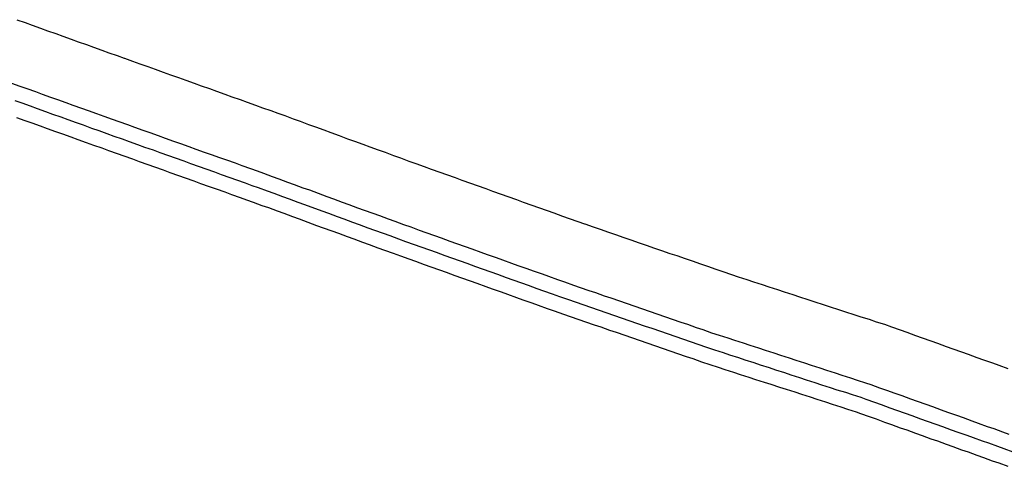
# Model space of a CAD drawing. Extents: x -7164 to 2214450, y -19642 to 253469.
# Drawn here: x -440.4 to -119.6, y -1254.3 to -1108.8 of the extents above; entities that cross this region are included whole.
import ezdxf

# ---------------------------------------------------------------- set-up
doc = ezdxf.new("R2010")
doc.units = 0
for name, color, linetype in [('SURVEY - PROFILE - Ground Line with Text', 7, 'Continuous'), ('SURVEY - PROFILE - Utilities - Cable with Text', 7, 'Continuous'), ('SURVEY - PROFILE - Utilities - Electric with Text', 7, 'Continuous')]:
    doc.layers.add(name, color=color, linetype=linetype)

msp = doc.modelspace()

# ---------------------------------------------------------------- linework, layer by layer
at = {"layer": 'SURVEY - PROFILE - Ground Line with Text'}
for points in [[(-441.33, -1108.8), (-438.68, -1109.74), (-436.34, -1110.59), (-433.69, -1111.53), (-431.34, -1112.38), (-428.69, -1113.33), (-426.34, -1114.18), (-423.69, -1115.12), (-421.35, -1115.97), (-418.7, -1116.91), (-416.35, -1117.77), (-413.7, -1118.71), (-411.35, -1119.56), (-408.7, -1120.5), (-406.36, -1121.35), (-406.34, -1121.36), (-406.33, -1121.37), (-403.67, -1122.28), (-401.33, -1123.16), (-398.66, -1124.08), (-396.33, -1124.95), (-393.66, -1125.87), (-391.34, -1126.74), (-388.65, -1127.66), (-386.34, -1128.53), (-383.64, -1129.46), (-381.34, -1130.31), (-378.63, -1131.25), (-376.34, -1132.1), (-373.63, -1133.04), (-371.35, -1133.89), (-368.62, -1134.83), (-366.35, -1135.68), (-363.61, -1136.62), (-361.35, -1137.46), (-358.6, -1138.41), (-356.36, -1139.25), (-356.34, -1139.25), (-356.33, -1139.26), (-354.08, -1140.04), (-351.33, -1141.08), (-349.09, -1141.86), (-346.33, -1142.9), (-344.09, -1143.68), (-341.34, -1144.71), (-339.09, -1145.5), (-336.34, -1146.53), (-333.59, -1147.57), (-331.34, -1148.35), (-328.59, -1149.38), (-326.35, -1150.17), (-323.59, -1151.2), (-321.35, -1151.99), (-318.6, -1153.02)], [(-441.33, -1108.8), (-438.68, -1109.74), (-436.34, -1110.59), (-433.69, -1111.53), (-431.34, -1112.38), (-428.69, -1113.33), (-426.34, -1114.18), (-423.69, -1115.12), (-421.35, -1115.97), (-418.7, -1116.91), (-416.35, -1117.77), (-413.7, -1118.71), (-411.35, -1119.56), (-408.7, -1120.5), (-406.36, -1121.35), (-406.34, -1121.36), (-406.33, -1121.37), (-403.67, -1122.28), (-401.33, -1123.16), (-398.66, -1124.08), (-396.33, -1124.95), (-393.66, -1125.87), (-391.34, -1126.74), (-388.65, -1127.66), (-386.34, -1128.53), (-383.64, -1129.46), (-381.34, -1130.31), (-378.63, -1131.25), (-376.34, -1132.1), (-373.63, -1133.04), (-371.35, -1133.89), (-368.62, -1134.83), (-366.35, -1135.68), (-363.61, -1136.62), (-361.35, -1137.46), (-358.6, -1138.41), (-356.36, -1139.25), (-356.34, -1139.25), (-356.33, -1139.26), (-354.08, -1140.04), (-351.33, -1141.08), (-349.09, -1141.86), (-346.33, -1142.9), (-344.09, -1143.68), (-341.34, -1144.71), (-339.09, -1145.5), (-336.34, -1146.53), (-333.59, -1147.57), (-331.34, -1148.35), (-328.59, -1149.38), (-326.35, -1150.17), (-323.59, -1151.2), (-321.35, -1151.99), (-318.6, -1153.02)], [(-318.6, -1153.02), (-316.35, -1153.8), (-313.6, -1154.84), (-311.36, -1155.62), (-308.61, -1156.65), (-306.36, -1157.44), (-306.34, -1157.45), (-306.33, -1157.45), (-303.58, -1158.44), (-301.33, -1159.24), (-298.58, -1160.23), (-296.33, -1161.03), (-293.58, -1162.02), (-291.34, -1162.82), (-288.58, -1163.81), (-286.34, -1164.61), (-283.58, -1165.61), (-281.34, -1166.4), (-278.58, -1167.4), (-276.35, -1168.19), (-273.58, -1169.19), (-271.35, -1169.98), (-268.58, -1170.98), (-266.35, -1171.76), (-263.58, -1172.77), (-261.36, -1173.55), (-258.58, -1174.56), (-256.36, -1175.34), (-256.34, -1175.35), (-256.33, -1175.35), (-253.55, -1176.32), (-251.33, -1177.07), (-248.55, -1178.04), (-246.34, -1178.79), (-243.55, -1179.76), (-241.34, -1180.51), (-238.55, -1181.48), (-236.34, -1182.23), (-233.55, -1183.2), (-231.35, -1183.95), (-228.55, -1184.92), (-226.35, -1185.67), (-223.55, -1186.64), (-221.35, -1187.39), (-218.55, -1188.36), (-216.35, -1189.11), (-213.55, -1190.09), (-211.36, -1190.83), (-208.55, -1191.81), (-206.36, -1192.55), (-206.35, -1192.56), (-206.33, -1192.56), (-203.53, -1193.43), (-201.34, -1194.18), (-198.54, -1195.05), (-196.34, -1195.81), (-193.55, -1196.67), (-191.34, -1197.43), (-188.56, -1198.29), (-186.35, -1199.06), (-183.57, -1199.92), (-181.35, -1200.68), (-178.58, -1201.54), (-176.35, -1202.31), (-173.59, -1203.16), (-171.35, -1203.94), (-168.6, -1204.79), (-166.36, -1205.56), (-163.61, -1206.41), (-161.36, -1207.19), (-158.62, -1208.04), (-156.36, -1208.82), (-156.34, -1208.83), (-156.33, -1208.83), (-153.58, -1209.84), (-151.33, -1210.62), (-148.57, -1211.64), (-146.34, -1212.41), (-143.55, -1213.43), (-141.34, -1214.2), (-138.54, -1215.23), (-136.34, -1215.99), (-133.53, -1217.02), (-131.35, -1217.78), (-128.51, -1218.82), (-126.35, -1219.57), (-123.5, -1220.62), (-121.35, -1221.36), (-118.49, -1222.42)], [(-318.6, -1153.02), (-316.35, -1153.8), (-313.6, -1154.84), (-311.36, -1155.62), (-308.61, -1156.65), (-306.36, -1157.44), (-306.34, -1157.45), (-306.33, -1157.45), (-303.58, -1158.44), (-301.33, -1159.24), (-298.58, -1160.23), (-296.33, -1161.03), (-293.58, -1162.02), (-291.34, -1162.82), (-288.58, -1163.81), (-286.34, -1164.61), (-283.58, -1165.61), (-281.34, -1166.4), (-278.58, -1167.4), (-276.35, -1168.19), (-273.58, -1169.19), (-271.35, -1169.98), (-268.58, -1170.98), (-266.35, -1171.76), (-263.58, -1172.77), (-261.36, -1173.55), (-258.58, -1174.56), (-256.36, -1175.34), (-256.34, -1175.35), (-256.33, -1175.35), (-253.55, -1176.32), (-251.33, -1177.07), (-248.55, -1178.04), (-246.34, -1178.79), (-243.55, -1179.76), (-241.34, -1180.51), (-238.55, -1181.48), (-236.34, -1182.23), (-233.55, -1183.2), (-231.35, -1183.95), (-228.55, -1184.92), (-226.35, -1185.67), (-223.55, -1186.64), (-221.35, -1187.39), (-218.55, -1188.36), (-216.35, -1189.11), (-213.55, -1190.09), (-211.36, -1190.83), (-208.55, -1191.81), (-206.36, -1192.55), (-206.35, -1192.56), (-206.33, -1192.56), (-203.53, -1193.43), (-201.34, -1194.18), (-198.54, -1195.05), (-196.34, -1195.81), (-193.55, -1196.67), (-191.34, -1197.43), (-188.56, -1198.29), (-186.35, -1199.06), (-183.57, -1199.92), (-181.35, -1200.68), (-178.58, -1201.54), (-176.35, -1202.31), (-173.59, -1203.16), (-171.35, -1203.94), (-168.6, -1204.79), (-166.36, -1205.56), (-163.61, -1206.41), (-161.36, -1207.19), (-158.62, -1208.04), (-156.36, -1208.82), (-156.34, -1208.83), (-156.33, -1208.83), (-153.58, -1209.84), (-151.33, -1210.62), (-148.57, -1211.64), (-146.34, -1212.41), (-143.55, -1213.43), (-141.34, -1214.2), (-138.54, -1215.23), (-136.34, -1215.99), (-133.53, -1217.02), (-131.35, -1217.78), (-128.51, -1218.82), (-126.35, -1219.57), (-123.5, -1220.62), (-121.35, -1221.36), (-118.49, -1222.42)]]:
    msp.add_lwpolyline(points, dxfattribs=at)
at = {"layer": 'SURVEY - PROFILE - Utilities - Cable with Text'}
msp.add_lwpolyline([(-441.47, -1140.64), (-438.72, -1141.61), (-436.48, -1142.43), (-433.73, -1143.41), (-431.48, -1144.22), (-428.73, -1145.2), (-426.48, -1146.02), (-423.73, -1146.99), (-421.49, -1147.81), (-418.74, -1148.79), (-416.34, -1149.66), (-413.71, -1150.57), (-411.46, -1151.41), (-408.7, -1152.36), (-406.46, -1153.19), (-403.69, -1154.15), (-401.46, -1154.98), (-398.68, -1155.94), (-396.46, -1156.77), (-393.68, -1157.73), (-391.47, -1158.55), (-388.67, -1159.52), (-386.47, -1160.34), (-383.66, -1161.31), (-381.47, -1162.13), (-378.65, -1163.1), (-376.47, -1163.91), (-373.64, -1164.89), (-371.47, -1165.7), (-368.64, -1166.68), (-366.49, -1167.47), (-364.38, -1168.21), (-361.54, -1169.28), (-359.38, -1170.03), (-356.55, -1171.1), (-354.39, -1171.85), (-351.55, -1172.92), (-349.39, -1173.67), (-343.72, -1175.8), (-341.55, -1176.56), (-338.72, -1177.62), (-336.56, -1178.38), (-333.73, -1179.44), (-331.56, -1180.2), (-328.73, -1181.26), (-326.56, -1182.02), (-323.74, -1183.08), (-321.57, -1183.84), (-318.74, -1184.9), (-316.36, -1185.73), (-313.6, -1186.73), (-311.42, -1187.5), (-308.6, -1188.52), (-306.43, -1189.29), (-303.6, -1190.31), (-301.43, -1191.08), (-298.6, -1192.1), (-296.43, -1192.87), (-293.6, -1193.89), (-291.44, -1194.66), (-288.6, -1195.68), (-286.44, -1196.45), (-283.6, -1197.47), (-281.44, -1198.24), (-278.6, -1199.26), (-276.45, -1200.03), (-273.6, -1201.05), (-271.45, -1201.82), (-268.6, -1202.84), (-266.25, -1203.68), (-263.23, -1204.73), (-261.07, -1205.46), (-258.23, -1206.45), (-256.08, -1207.18), (-253.23, -1208.17), (-251.08, -1208.9), (-248.23, -1209.89), (-246.08, -1210.62), (-243.23, -1211.61), (-241.09, -1212.34), (-238.23, -1213.33), (-236.09, -1214.06), (-233.23, -1215.05), (-231.09, -1215.78), (-228.23, -1216.77), (-226.1, -1217.5), (-223.24, -1218.49), (-221.1, -1219.22), (-218.23, -1220.21), (-215.59, -1221.11), (-212.79, -1221.98), (-210.65, -1222.72), (-207.8, -1223.6), (-205.66, -1224.34), (-202.81, -1225.22), (-200.66, -1225.96), (-197.82, -1226.84), (-195.66, -1227.58), (-192.84, -1228.46), (-190.67, -1229.21), (-187.85, -1230.08), (-185.67, -1230.83), (-182.86, -1231.7), (-180.68, -1232.45), (-177.87, -1233.32), (-175.68, -1234.08), (-172.89, -1234.94), (-170.69, -1235.7), (-167.9, -1236.57), (-166.41, -1237.08), (-163.6, -1238.12), (-161.4, -1238.88), (-158.59, -1239.91), (-156.4, -1240.67), (-153.58, -1241.71), (-151.41, -1242.45), (-148.57, -1243.5), (-146.41, -1244.25), (-143.56, -1245.3), (-141.42, -1246.04), (-138.55, -1247.1), (-136.42, -1247.83), (-133.53, -1248.89), (-131.43, -1249.62), (-128.52, -1250.69), (-126.43, -1251.41), (-123.51, -1252.49), (-121.44, -1253.21), (-118.5, -1254.29)], dxfattribs=at)
msp.add_lwpolyline([(-441.47, -1140.64), (-438.72, -1141.61), (-436.48, -1142.43), (-433.73, -1143.41), (-431.48, -1144.22), (-428.73, -1145.2), (-426.48, -1146.02), (-423.73, -1146.99), (-421.49, -1147.81), (-418.74, -1148.79), (-416.34, -1149.66), (-413.71, -1150.57), (-411.46, -1151.41), (-408.7, -1152.36), (-406.46, -1153.19), (-403.69, -1154.15), (-401.46, -1154.98), (-398.68, -1155.94), (-396.46, -1156.77), (-393.68, -1157.73), (-391.47, -1158.55), (-388.67, -1159.52), (-386.47, -1160.34), (-383.66, -1161.31), (-381.47, -1162.13), (-378.65, -1163.1), (-376.47, -1163.91), (-373.64, -1164.89), (-371.47, -1165.7), (-368.64, -1166.68), (-366.49, -1167.47), (-364.38, -1168.21), (-361.54, -1169.28), (-359.38, -1170.03), (-356.55, -1171.1), (-354.39, -1171.85), (-351.55, -1172.92), (-349.39, -1173.67), (-343.72, -1175.8), (-341.55, -1176.56), (-338.72, -1177.62), (-336.56, -1178.38), (-333.73, -1179.44), (-331.56, -1180.2), (-328.73, -1181.26), (-326.56, -1182.02), (-323.74, -1183.08), (-321.57, -1183.84), (-318.74, -1184.9), (-316.36, -1185.73), (-313.6, -1186.73), (-311.42, -1187.5), (-308.6, -1188.52), (-306.43, -1189.29), (-303.6, -1190.31), (-301.43, -1191.08), (-298.6, -1192.1), (-296.43, -1192.87), (-293.6, -1193.89), (-291.44, -1194.66), (-288.6, -1195.68), (-286.44, -1196.45), (-283.6, -1197.47), (-281.44, -1198.24), (-278.6, -1199.26), (-276.45, -1200.03), (-273.6, -1201.05), (-271.45, -1201.82), (-268.6, -1202.84), (-266.25, -1203.68), (-263.23, -1204.73), (-261.07, -1205.46), (-258.23, -1206.45), (-256.08, -1207.18), (-253.23, -1208.17), (-251.08, -1208.9), (-248.23, -1209.89), (-246.08, -1210.62), (-243.23, -1211.61), (-241.09, -1212.34), (-238.23, -1213.33), (-236.09, -1214.06), (-233.23, -1215.05), (-231.09, -1215.78), (-228.23, -1216.77), (-226.1, -1217.5), (-223.24, -1218.49), (-221.1, -1219.22), (-218.23, -1220.21), (-215.59, -1221.11), (-212.79, -1221.98), (-210.65, -1222.72), (-207.8, -1223.6), (-205.66, -1224.34), (-202.81, -1225.22), (-200.66, -1225.96), (-197.82, -1226.84), (-195.66, -1227.58), (-192.84, -1228.46), (-190.67, -1229.21), (-187.85, -1230.08), (-185.67, -1230.83), (-182.86, -1231.7), (-180.68, -1232.45), (-177.87, -1233.32), (-175.68, -1234.08), (-172.89, -1234.94), (-170.69, -1235.7), (-167.9, -1236.57), (-166.41, -1237.08), (-163.6, -1238.12), (-161.4, -1238.88), (-158.59, -1239.91), (-156.4, -1240.67), (-153.58, -1241.71), (-151.41, -1242.45), (-148.57, -1243.5), (-146.41, -1244.25), (-143.56, -1245.3), (-141.42, -1246.04), (-138.55, -1247.1), (-136.42, -1247.83), (-133.53, -1248.89), (-131.43, -1249.62), (-128.52, -1250.69), (-126.43, -1251.41), (-123.51, -1252.49), (-121.44, -1253.21), (-118.5, -1254.29)], dxfattribs=at)
at = {"layer": 'SURVEY - PROFILE - Utilities - Electric with Text'}
for points in [[(-443.09, -1129.43), (-440.34, -1130.41), (-438.09, -1131.23), (-435.34, -1132.2), (-433.1, -1133.02), (-430.35, -1134), (-428.1, -1134.81), (-425.35, -1135.79), (-423.1, -1136.61), (-420.35, -1137.58), (-418.11, -1138.4), (-415.36, -1139.37), (-413, -1140.23), (-410.33, -1141.16), (-408.08, -1141.99), (-405.32, -1142.95), (-403.08, -1143.78), (-400.31, -1144.74), (-398.08, -1145.57), (-395.3, -1146.53), (-393.09, -1147.36), (-390.3, -1148.32), (-388.09, -1149.14), (-385.29, -1150.11), (-383.09, -1150.93), (-380.28, -1151.9), (-378.09, -1152.71), (-375.28, -1153.69), (-373.1, -1154.5), (-370.27, -1155.47), (-368.1, -1156.28), (-365.26, -1157.26), (-363.1, -1158.07), (-360.97, -1158.81), (-358.13, -1159.88), (-355.98, -1160.63), (-353.14, -1161.7), (-350.98, -1162.45), (-348.14, -1163.52), (-345.98, -1164.27), (-340.31, -1166.4), (-338.15, -1167.16), (-335.32, -1168.22), (-333.15, -1168.98), (-330.32, -1170.04), (-328.15, -1170.8), (-325.33, -1171.86), (-323.16, -1172.62), (-320.33, -1173.68), (-318.16, -1174.44), (-315.34, -1175.5), (-313.01, -1176.31), (-310.23, -1177.31), (-308.06, -1178.08), (-305.23, -1179.1), (-303.06, -1179.87), (-300.23, -1180.9), (-298.06, -1181.66), (-295.23, -1182.69), (-293.07, -1183.45), (-290.23, -1184.48), (-288.07, -1185.24), (-285.23, -1186.27), (-283.07, -1187.03), (-280.23, -1188.06), (-278.08, -1188.82), (-275.23, -1189.85), (-273.08, -1190.61), (-270.23, -1191.64), (-268.08, -1192.4), (-265.23, -1193.43), (-262.94, -1194.24), (-259.97, -1195.27), (-257.82, -1196), (-254.98, -1196.99), (-252.83, -1197.72), (-249.98, -1198.71), (-247.83, -1199.44), (-244.98, -1200.43), (-242.83, -1201.16), (-239.98, -1202.15), (-237.84, -1202.88), (-234.98, -1203.87), (-232.84, -1204.6), (-229.98, -1205.59), (-227.84, -1206.32), (-224.98, -1207.31), (-222.85, -1208.04), (-219.98, -1209.04), (-217.85, -1209.76), (-214.98, -1210.76), (-212.5, -1211.6), (-209.68, -1212.47), (-207.54, -1213.21), (-204.69, -1214.09), (-202.55, -1214.83), (-199.7, -1215.71), (-197.55, -1216.45), (-194.72, -1217.33), (-192.55, -1218.08), (-189.73, -1218.95), (-187.56, -1219.7), (-184.74, -1220.57), (-182.56, -1221.32), (-179.75, -1222.19), (-177.57, -1222.95), (-174.76, -1223.82), (-172.57, -1224.57), (-169.77, -1225.44), (-167.57, -1226.2), (-164.79, -1227.06), (-163.05, -1227.66), (-160.24, -1228.7), (-158.04, -1229.46), (-155.23, -1230.49), (-153.04, -1231.25), (-150.22, -1232.29), (-148.05, -1233.04), (-145.21, -1234.08), (-143.05, -1234.83), (-140.2, -1235.88), (-138.06, -1236.62), (-135.18, -1237.68), (-133.06, -1238.41), (-130.17, -1239.48), (-128.07, -1240.2), (-125.16, -1241.28), (-123.07, -1242), (-120.15, -1243.08), (-118.08, -1243.79)], [(-443.09, -1129.43), (-440.34, -1130.41), (-438.09, -1131.23), (-435.34, -1132.2), (-433.1, -1133.02), (-430.35, -1134), (-428.1, -1134.81), (-425.35, -1135.79), (-423.1, -1136.61), (-420.35, -1137.58), (-418.11, -1138.4), (-415.36, -1139.37), (-413, -1140.23), (-410.33, -1141.16), (-408.08, -1141.99), (-405.32, -1142.95), (-403.08, -1143.78), (-400.31, -1144.74), (-398.08, -1145.57), (-395.3, -1146.53), (-393.09, -1147.36), (-390.3, -1148.32), (-388.09, -1149.14), (-385.29, -1150.11), (-383.09, -1150.93), (-380.28, -1151.9), (-378.09, -1152.71), (-375.28, -1153.69), (-373.1, -1154.5), (-370.27, -1155.47), (-368.1, -1156.28), (-365.26, -1157.26), (-363.1, -1158.07), (-360.97, -1158.81), (-358.13, -1159.88), (-355.98, -1160.63), (-353.14, -1161.7), (-350.98, -1162.45), (-348.14, -1163.52), (-345.98, -1164.27), (-340.31, -1166.4), (-338.15, -1167.16), (-335.32, -1168.22), (-333.15, -1168.98), (-330.32, -1170.04), (-328.15, -1170.8), (-325.33, -1171.86), (-323.16, -1172.62), (-320.33, -1173.68), (-318.16, -1174.44), (-315.34, -1175.5), (-313.01, -1176.31), (-310.23, -1177.31), (-308.06, -1178.08), (-305.23, -1179.1), (-303.06, -1179.87), (-300.23, -1180.9), (-298.06, -1181.66), (-295.23, -1182.69), (-293.07, -1183.45), (-290.23, -1184.48), (-288.07, -1185.24), (-285.23, -1186.27), (-283.07, -1187.03), (-280.23, -1188.06), (-278.08, -1188.82), (-275.23, -1189.85), (-273.08, -1190.61), (-270.23, -1191.64), (-268.08, -1192.4), (-265.23, -1193.43), (-262.94, -1194.24), (-259.97, -1195.27), (-257.82, -1196), (-254.98, -1196.99), (-252.83, -1197.72), (-249.98, -1198.71), (-247.83, -1199.44), (-244.98, -1200.43), (-242.83, -1201.16), (-239.98, -1202.15), (-237.84, -1202.88), (-234.98, -1203.87), (-232.84, -1204.6), (-229.98, -1205.59), (-227.84, -1206.32), (-224.98, -1207.31), (-222.85, -1208.04), (-219.98, -1209.04), (-217.85, -1209.76), (-214.98, -1210.76), (-212.5, -1211.6), (-209.68, -1212.47), (-207.54, -1213.21), (-204.69, -1214.09), (-202.55, -1214.83), (-199.7, -1215.71), (-197.55, -1216.45), (-194.72, -1217.33), (-192.55, -1218.08), (-189.73, -1218.95), (-187.56, -1219.7), (-184.74, -1220.57), (-182.56, -1221.32), (-179.75, -1222.19), (-177.57, -1222.95), (-174.76, -1223.82), (-172.57, -1224.57), (-169.77, -1225.44), (-167.57, -1226.2), (-164.79, -1227.06), (-163.05, -1227.66), (-160.24, -1228.7), (-158.04, -1229.46), (-155.23, -1230.49), (-153.04, -1231.25), (-150.22, -1232.29), (-148.05, -1233.04), (-145.21, -1234.08), (-143.05, -1234.83), (-140.2, -1235.88), (-138.06, -1236.62), (-135.18, -1237.68), (-133.06, -1238.41), (-130.17, -1239.48), (-128.07, -1240.2), (-125.16, -1241.28), (-123.07, -1242), (-120.15, -1243.08), (-118.08, -1243.79)], [(-442.03, -1135.12), (-439.78, -1135.93), (-437.03, -1136.91), (-434.79, -1137.72), (-432.04, -1138.7), (-429.79, -1139.52), (-427.04, -1140.49), (-424.79, -1141.31), (-422.04, -1142.29), (-419.8, -1143.1), (-417.05, -1144.08), (-414.67, -1144.94), (-412.02, -1145.86), (-409.77, -1146.7), (-407.01, -1147.65), (-404.77, -1148.49), (-402, -1149.44), (-399.77, -1150.27), (-396.99, -1151.24), (-394.78, -1152.06), (-391.99, -1153.03), (-389.78, -1153.85), (-386.98, -1154.82), (-384.78, -1155.63), (-381.97, -1156.6), (-379.78, -1157.42), (-376.96, -1158.39), (-374.78, -1159.2), (-371.96, -1160.18), (-369.79, -1160.99), (-366.95, -1161.97), (-364.79, -1162.77), (-362.68, -1163.51), (-359.84, -1164.58), (-357.68, -1165.33), (-354.84, -1166.4), (-352.68, -1167.15), (-349.84, -1168.22), (-347.68, -1168.97), (-342.01, -1171.1), (-339.85, -1171.86), (-337.02, -1172.92), (-334.85, -1173.68), (-332.02, -1174.74), (-329.86, -1175.5), (-327.03, -1176.56), (-324.86, -1177.32), (-322.03, -1178.38), (-319.86, -1179.14), (-317.04, -1180.2), (-314.68, -1181.02), (-311.91, -1182.02), (-309.74, -1182.79), (-306.91, -1183.81), (-304.74, -1184.58), (-301.91, -1185.6), (-299.75, -1186.37), (-296.91, -1187.39), (-294.75, -1188.16), (-291.91, -1189.18), (-289.75, -1189.95), (-286.92, -1190.97), (-284.76, -1191.74), (-281.92, -1192.76), (-279.76, -1193.53), (-276.92, -1194.55), (-274.76, -1195.32), (-271.92, -1196.35), (-269.77, -1197.11), (-266.92, -1198.14), (-264.59, -1198.96), (-261.6, -1200), (-259.45, -1200.73), (-256.6, -1201.72), (-254.45, -1202.45), (-251.6, -1203.44), (-249.46, -1204.17), (-246.6, -1205.16), (-244.46, -1205.89), (-241.6, -1206.88), (-239.46, -1207.61), (-236.61, -1208.6), (-234.46, -1209.33), (-231.61, -1210.32), (-229.47, -1211.05), (-226.61, -1212.04), (-224.47, -1212.77), (-221.61, -1213.76), (-219.47, -1214.49), (-216.61, -1215.49), (-214.04, -1216.36), (-211.23, -1217.23), (-209.1, -1217.96), (-206.25, -1218.85), (-204.1, -1219.59), (-201.26, -1220.46), (-199.11, -1221.21), (-196.27, -1222.08), (-194.11, -1222.83), (-191.28, -1223.7), (-189.11, -1224.45), (-186.29, -1225.33), (-184.12, -1226.08), (-181.31, -1226.95), (-179.12, -1227.7), (-176.32, -1228.57), (-174.13, -1229.33), (-171.33, -1230.19), (-169.13, -1230.95), (-166.34, -1231.81), (-164.73, -1232.37), (-161.92, -1233.41), (-159.72, -1234.17), (-156.91, -1235.2), (-154.72, -1235.96), (-151.9, -1237), (-149.73, -1237.75), (-146.89, -1238.79), (-144.73, -1239.54), (-141.88, -1240.59), (-139.74, -1241.33), (-136.87, -1242.39), (-134.74, -1243.12), (-131.85, -1244.19), (-129.75, -1244.91), (-126.84, -1245.98), (-124.75, -1246.7), (-121.83, -1247.78), (-119.76, -1248.5), (-116.82, -1249.58)], [(-442.03, -1135.12), (-439.78, -1135.93), (-437.03, -1136.91), (-434.79, -1137.72), (-432.04, -1138.7), (-429.79, -1139.52), (-427.04, -1140.49), (-424.79, -1141.31), (-422.04, -1142.29), (-419.8, -1143.1), (-417.05, -1144.08), (-414.67, -1144.94), (-412.02, -1145.86), (-409.77, -1146.7), (-407.01, -1147.65), (-404.77, -1148.49), (-402, -1149.44), (-399.77, -1150.27), (-396.99, -1151.24), (-394.78, -1152.06), (-391.99, -1153.03), (-389.78, -1153.85), (-386.98, -1154.82), (-384.78, -1155.63), (-381.97, -1156.6), (-379.78, -1157.42), (-376.96, -1158.39), (-374.78, -1159.2), (-371.96, -1160.18), (-369.79, -1160.99), (-366.95, -1161.97), (-364.79, -1162.77), (-362.68, -1163.51), (-359.84, -1164.58), (-357.68, -1165.33), (-354.84, -1166.4), (-352.68, -1167.15), (-349.84, -1168.22), (-347.68, -1168.97), (-342.01, -1171.1), (-339.85, -1171.86), (-337.02, -1172.92), (-334.85, -1173.68), (-332.02, -1174.74), (-329.86, -1175.5), (-327.03, -1176.56), (-324.86, -1177.32), (-322.03, -1178.38), (-319.86, -1179.14), (-317.04, -1180.2), (-314.68, -1181.02), (-311.91, -1182.02), (-309.74, -1182.79), (-306.91, -1183.81), (-304.74, -1184.58), (-301.91, -1185.6), (-299.75, -1186.37), (-296.91, -1187.39), (-294.75, -1188.16), (-291.91, -1189.18), (-289.75, -1189.95), (-286.92, -1190.97), (-284.76, -1191.74), (-281.92, -1192.76), (-279.76, -1193.53), (-276.92, -1194.55), (-274.76, -1195.32), (-271.92, -1196.35), (-269.77, -1197.11), (-266.92, -1198.14), (-264.59, -1198.96), (-261.6, -1200), (-259.45, -1200.73), (-256.6, -1201.72), (-254.45, -1202.45), (-251.6, -1203.44), (-249.46, -1204.17), (-246.6, -1205.16), (-244.46, -1205.89), (-241.6, -1206.88), (-239.46, -1207.61), (-236.61, -1208.6), (-234.46, -1209.33), (-231.61, -1210.32), (-229.47, -1211.05), (-226.61, -1212.04), (-224.47, -1212.77), (-221.61, -1213.76), (-219.47, -1214.49), (-216.61, -1215.49), (-214.04, -1216.36), (-211.23, -1217.23), (-209.1, -1217.96), (-206.25, -1218.85), (-204.1, -1219.59), (-201.26, -1220.46), (-199.11, -1221.21), (-196.27, -1222.08), (-194.11, -1222.83), (-191.28, -1223.7), (-189.11, -1224.45), (-186.29, -1225.33), (-184.12, -1226.08), (-181.31, -1226.95), (-179.12, -1227.7), (-176.32, -1228.57), (-174.13, -1229.33), (-171.33, -1230.19), (-169.13, -1230.95), (-166.34, -1231.81), (-164.73, -1232.37), (-161.92, -1233.41), (-159.72, -1234.17), (-156.91, -1235.2), (-154.72, -1235.96), (-151.9, -1237), (-149.73, -1237.75), (-146.89, -1238.79), (-144.73, -1239.54), (-141.88, -1240.59), (-139.74, -1241.33), (-136.87, -1242.39), (-134.74, -1243.12), (-131.85, -1244.19), (-129.75, -1244.91), (-126.84, -1245.98), (-124.75, -1246.7), (-121.83, -1247.78), (-119.76, -1248.5), (-116.82, -1249.58)]]:
    msp.add_lwpolyline(points, dxfattribs=at)

doc.saveas('drawing.dxf')
